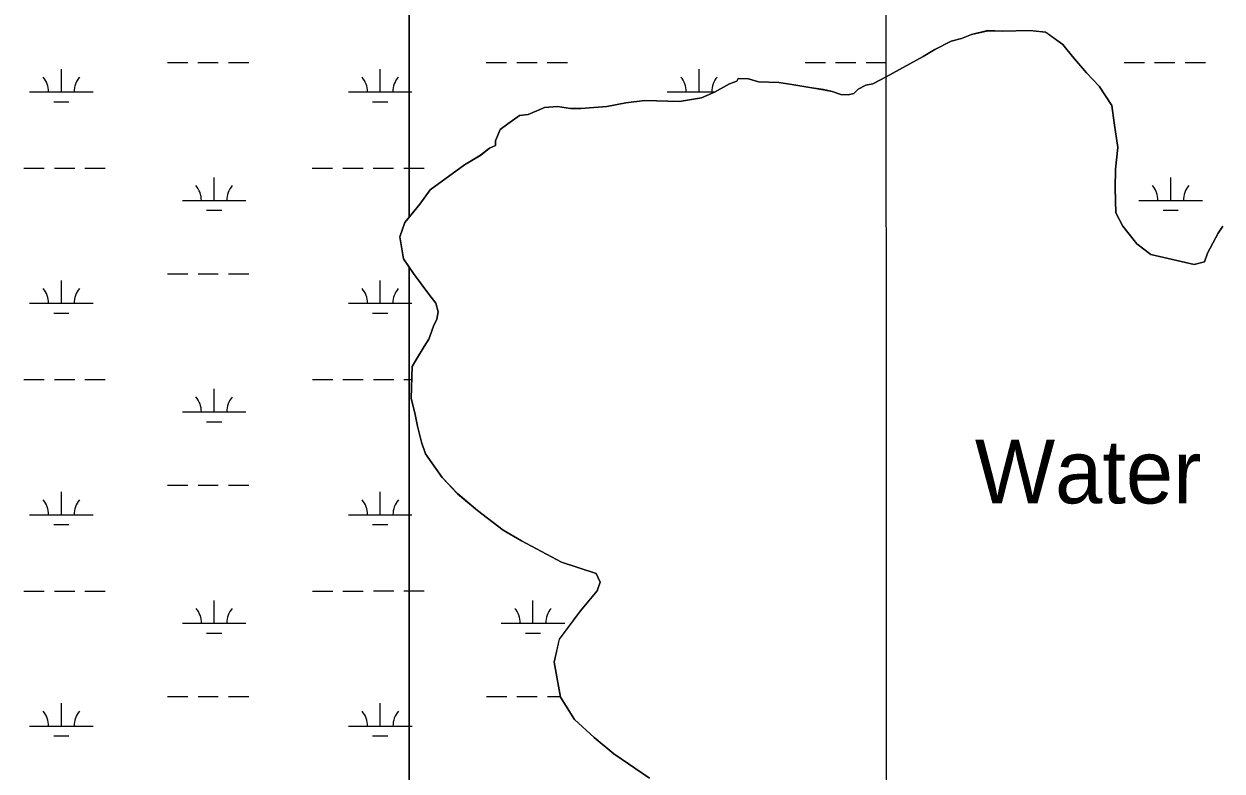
# Model space of a CAD drawing. Extents: x 3263578 to 3301413, y 764927 to 798602.
# Drawn here: x 3289957 to 3291843, y 786220 to 787396 of the extents above; entities that cross this region are included whole.
import ezdxf

# ---------------------------------------------------------------- set-up
doc = ezdxf.new("R2010")
doc.units = 0
for name, color, linetype in [('V-GRID-MAJR', 7, 'Continuous'), ('V-RIVR-IDEN', 7, 'Continuous'), ('V-SITE-VEGE', 7, 'Continuous'), ('V-TOPO-SHOR', 7, 'Continuous'), ('V-WETL-SWMP', 7, 'Continuous')]:
    doc.layers.add(name, color=color, linetype=linetype)

msp = doc.modelspace()

# ---------------------------------------------------------------- linework, layer by layer
at = {"layer": 'V-GRID-MAJR'}
msp.add_spline([(3291317.4, 775831.2), (3291315.6, 781890.6), (3291313.9, 787952.6), (3291312.1, 794014.7), (3291312.1, 794017.2)], degree=3, dxfattribs=at)
at = {"layer": 'V-SITE-VEGE'}
for p, q in [((3290562.9, 787410.4), (3290562.9, 787092)), ((3291448.5, 787379.5), (3291473.8, 787385.6)), ((3291473.8, 787385.6), (3291496.6, 787385)), ((3291496.6, 787385), (3291540, 787386)), ((3291540, 787386), (3291565.1, 787383)), ((3291565.1, 787383), (3291591.9, 787363.9)), ((3291390.7, 787356.1), (3291416.2, 787369.1)), ((3291416.2, 787369.1), (3291432.3, 787373.2)), ((3291432.3, 787373.2), (3291448.5, 787379.5)), ((3291591.9, 787363.9), (3291607.4, 787345.2)), ((3291314.1, 787312.7), (3291372.1, 787345.2)), ((3291372.1, 787345.2), (3291390.7, 787356.1)), ((3291607.4, 787345.2), (3291629.4, 787319.4)), ((3291078.7, 787305.9), (3291081.1, 787310.4)), ((3291081.1, 787310.4), (3291097.1, 787309.9)), ((3291097.1, 787309.9), (3291112.9, 787304.9)), ((3291293.2, 787301.9), (3291314.1, 787312.7)), ((3291629.4, 787319.4), (3291649.4, 787298.3)), ((3291023.1, 787280.1), (3291043.9, 787288.6)), ((3291043.9, 787288.6), (3291067.1, 787301.7)), ((3291067.1, 787301.7), (3291078.7, 787305.9)), ((3291112.9, 787304.9), (3291144.9, 787303.9)), ((3291144.9, 787303.9), (3291165.3, 787301.1)), ((3291165.3, 787301.1), (3291197.1, 787295.6)), ((3291197.1, 787295.6), (3291215.3, 787292.7)), ((3291215.3, 787292.7), (3291228.9, 787290.1)), ((3291228.9, 787290.1), (3291242.5, 787285.1)), ((3291263.1, 787286.8), (3291270.1, 787293.4)), ((3291270.1, 787293.4), (3291281.8, 787299.9)), ((3291281.8, 787299.9), (3291293.2, 787301.9)), ((3291649.4, 787298.3), (3291669, 787268)), ((3290874.3, 787266.2), (3290904.1, 787272.2)), ((3290904.1, 787272.2), (3290933.9, 787275.9)), ((3290933.9, 787275.9), (3290988.7, 787274.3)), ((3290988.7, 787274.3), (3291023.1, 787280.1)), ((3291242.5, 787285.1), (3291253.9, 787284.8)), ((3291253.9, 787284.8), (3291263.1, 787286.8)), ((3290718.2, 787238.8), (3290736.9, 787252)), ((3290736.9, 787252), (3290750.6, 787253.9)), ((3290750.6, 787253.9), (3290771.4, 787262.4)), ((3290771.4, 787262.4), (3290776, 787264.5)), ((3290776, 787264.5), (3290796.6, 787266.2)), ((3290796.6, 787266.2), (3290817.1, 787263.3)), ((3290817.1, 787263.3), (3290833.1, 787262.9)), ((3290833.1, 787262.9), (3290874.3, 787266.2)), ((3291669, 787268), (3291672.8, 787240.5)), ((3290706.5, 787230), (3290718.2, 787238.8)), ((3291672.8, 787240.5), (3291678.5, 787201.5)), ((3290698.9, 787205.1), (3290699.1, 787212)), ((3290699.1, 787212), (3290706.5, 787230)), ((3290675.7, 787189.8), (3290689.7, 787200.8)), ((3290689.7, 787200.8), (3290698.9, 787205.1)), ((3291678.5, 787201.5), (3291675.2, 787167.4)), ((3290596.4, 787135.1), (3290650.1, 787174.6)), ((3290650.1, 787174.6), (3290675.7, 787189.8)), ((3291675.2, 787167.4), (3291674.3, 787137.7)), ((3291674.3, 787137.7), (3291675.5, 787098.8)), ((3290579.8, 787112.7), (3290596.4, 787135.1)), ((3290562.9, 787092), (3290579.8, 787112.7)), ((3291675.5, 787098.8), (3291686.3, 787078)), ((3291686.3, 787078), (3291708.3, 787049.9)), ((3291819.8, 787035.2), (3291836.7, 787066.7)), ((3291836.7, 787066.7), (3291843.9, 787077.9)), ((3291708.3, 787049.9), (3291730.6, 787033.3)), ((3291730.6, 787033.3), (3291798.7, 787017.6)), ((3291814.8, 787021.7), (3291819.8, 787035.2)), ((3290569.7, 787003.4), (3290562.9, 787013.8)), ((3290562.9, 787013.8), (3290562.9, 783826.7)), ((3291798.7, 787017.6), (3291814.8, 787021.7)), ((3290593.9, 786970.7), (3290569.7, 787003.4)), ((3290604.9, 786956.7), (3290593.9, 786970.7)), ((3290609, 786942.9), (3290604.9, 786956.7)), ((3290601.5, 786920.3), (3290606.4, 786931.5)), ((3290606.4, 786931.5), (3290609, 786942.9)), ((3290594.1, 786899.9), (3290601.5, 786920.3)), ((3290586.9, 786888.7), (3290594.1, 786899.9)), ((3290574.9, 786868.5), (3290586.9, 786888.7)), ((3290566.2, 786807.1), (3290567.7, 786857.3)), ((3290567.7, 786857.3), (3290574.9, 786868.5)), ((3290572.3, 786781.8), (3290566.2, 786807.1)), ((3290576.4, 786763.4), (3290572.3, 786781.8)), ((3290582.5, 786738.1), (3290576.4, 786763.4)), ((3290588.8, 786719.7), (3290582.5, 786738.1)), ((3290615.1, 786682.4), (3290588.8, 786719.7)), ((3290639.5, 786656.5), (3290615.1, 786682.4)), ((3290670.7, 786630.5), (3290639.5, 786656.5)), ((3290710.9, 786599.6), (3290670.7, 786630.5)), ((3290740.1, 786582.8), (3290710.9, 786599.6)), ((3290803, 786549), (3290740.1, 786582.8)), ((3290857.3, 786531.4), (3290803, 786549)), ((3290863.7, 786517.5), (3290857.3, 786531.4)), ((3290858.8, 786503.9), (3290863.7, 786517.5)), ((3290832.7, 786472.7), (3290858.8, 786503.9)), ((3290799.5, 786428), (3290832.7, 786472.7)), ((3290791.5, 786391.7), (3290799.5, 786428)), ((3290801.3, 786336.6), (3290791.5, 786391.7)), ((3290823.2, 786301.8), (3290801.3, 786336.6)), ((3290854.3, 786273.4), (3290823.2, 786301.8)), ((3290885.5, 786247.4), (3290854.3, 786273.4)), ((3290941.5, 786209.2), (3290885.5, 786247.4))]:
    msp.add_line(p, q, dxfattribs=at)
for points in [[(3290562.9, 787013.8), (3290554.4, 787026.7), (3290548.6, 787061.1), (3290556.1, 787083.7), (3290562.9, 787092), (3290562.9, 787410.4)], [(3290562.9, 783826.7), (3290562.9, 787013.8)]]:
    msp.add_lwpolyline(points, dxfattribs=at)
at = {"layer": 'V-TOPO-SHOR'}
for points in [[(3290593.9, 786970.7), (3290569.7, 787003.4), (3290554.4, 787026.7), (3290548.6, 787061.1), (3290556.1, 787083.7), (3290579.8, 787112.7), (3290596.4, 787135.1), (3290650.1, 787174.6), (3290675.7, 787189.8), (3290689.7, 787200.8), (3290698.9, 787205.1), (3290699.1, 787212), (3290706.5, 787230), (3290718.2, 787238.8), (3290736.9, 787252), (3290750.6, 787253.9), (3290771.4, 787262.4), (3290776, 787264.5), (3290796.6, 787266.2), (3290817.1, 787263.3), (3290833.1, 787262.9), (3290874.3, 787266.2), (3290904.1, 787272.2), (3290933.9, 787275.9), (3290988.7, 787274.3), (3291023.1, 787280.1), (3291043.9, 787288.6), (3291067.1, 787301.7), (3291078.7, 787305.9), (3291081.1, 787310.4), (3291097.1, 787309.9), (3291112.9, 787304.9), (3291144.9, 787303.9), (3291165.3, 787301.1), (3291197.1, 787295.6), (3291215.3, 787292.7), (3291228.9, 787290.1), (3291242.5, 787285.1), (3291253.9, 787284.8), (3291263.1, 787286.8), (3291270.1, 787293.4), (3291281.8, 787299.9), (3291293.2, 787301.9), (3291314.1, 787312.7), (3291372.1, 787345.2), (3291390.7, 787356.1), (3291416.2, 787369.1), (3291432.3, 787373.2), (3291448.5, 787379.5), (3291473.8, 787385.6), (3291496.6, 787385), (3291540, 787386), (3291565.1, 787383), (3291591.9, 787363.9), (3291607.4, 787345.2), (3291629.4, 787319.4), (3291649.4, 787298.3), (3291669, 787268), (3291672.8, 787240.5), (3291678.5, 787201.5), (3291675.2, 787167.4), (3291674.3, 787137.7), (3291675.5, 787098.8), (3291686.3, 787078), (3291708.3, 787049.9), (3291730.6, 787033.3), (3291798.7, 787017.6), (3291814.8, 787021.7), (3291819.8, 787035.2), (3291836.7, 787066.7), (3291843.9, 787077.9)], [(3290941.5, 786209.2), (3290885.5, 786247.4), (3290854.3, 786273.4), (3290823.2, 786301.8), (3290801.3, 786336.6), (3290791.5, 786391.7), (3290799.5, 786428), (3290832.7, 786472.7), (3290858.8, 786503.9), (3290863.7, 786517.5), (3290857.3, 786531.4), (3290803, 786549), (3290740.1, 786582.8), (3290710.9, 786599.6), (3290670.7, 786630.5), (3290639.5, 786656.5), (3290615.1, 786682.4), (3290588.8, 786719.7), (3290582.5, 786738.1), (3290576.4, 786763.4), (3290572.3, 786781.8), (3290566.2, 786807.1), (3290567.7, 786857.3), (3290574.9, 786868.5), (3290586.9, 786888.7), (3290594.1, 786899.9), (3290601.5, 786920.3), (3290606.4, 786931.5), (3290609, 786942.9), (3290604.9, 786956.7), (3290593.9, 786970.7)]]:
    msp.add_lwpolyline(points, dxfattribs=at)
at = {"layer": 'V-WETL-SWMP'}
for p, q in [((3291473.8, 787385.7), (3291448.5, 787379.5)), ((3291496.6, 787385), (3291473.8, 787385.7)), ((3291540, 787386), (3291496.6, 787385)), ((3291565, 787383), (3291540, 787386)), ((3291591.9, 787363.9), (3291565, 787383)), ((3291416.2, 787369.1), (3291390.7, 787356.1)), ((3291432.3, 787373.2), (3291416.2, 787369.1)), ((3291448.5, 787379.5), (3291432.3, 787373.2)), ((3291607.3, 787345.2), (3291591.9, 787363.9)), ((3291372.1, 787345.2), (3291314.1, 787312.7)), ((3291390.7, 787356.1), (3291372.1, 787345.2)), ((3291629.4, 787319.4), (3291607.3, 787345.2)), ((3290015.6, 787289.1), (3290015.6, 787325.1)), ((3290182.6, 787335.6), (3290214.6, 787335.6)), ((3290230.6, 787335.6), (3290262.6, 787335.6)), ((3290278.6, 787335.6), (3290310.6, 787335.6)), ((3290517.5, 787289.2), (3290517.5, 787325.2)), ((3290684.5, 787335.6), (3290716.5, 787335.6)), ((3290732.5, 787335.6), (3290764.5, 787335.6)), ((3290780.5, 787335.6), (3290812.5, 787335.6)), ((3291019.4, 787289.2), (3291019.4, 787325.2)), ((3291186.4, 787335.7), (3291218.4, 787335.7)), ((3291234.4, 787335.7), (3291266.4, 787335.7)), ((3291282.4, 787335.7), (3291314.4, 787335.7)), ((3291688.4, 787335.7), (3291720.4, 787335.7)), ((3291736.4, 787335.7), (3291768.4, 787335.7)), ((3291784.4, 787335.7), (3291816.4, 787335.7)), ((3291081.1, 787310.4), (3291078.7, 787305.9)), ((3291097.1, 787309.9), (3291081.1, 787310.4)), ((3291112.9, 787304.9), (3291097.1, 787309.9)), ((3291314.1, 787312.7), (3291293.2, 787301.9)), ((3291649.3, 787298.3), (3291629.4, 787319.4)), ((3289965.6, 787289.1), (3290065.6, 787289.1)), ((3290467.5, 787289.2), (3290567.5, 787289.2)), ((3290969.4, 787289.2), (3291044.9, 787289.2)), ((3291043.9, 787288.6), (3291023.1, 787280.1)), ((3291067.1, 787301.7), (3291043.9, 787288.6)), ((3291078.7, 787305.9), (3291067.1, 787301.7)), ((3291144.8, 787304), (3291112.9, 787304.9)), ((3291165.3, 787301.1), (3291144.8, 787304)), ((3291197.1, 787295.6), (3291165.3, 787301.1)), ((3291215.3, 787292.8), (3291197.1, 787295.6)), ((3291228.9, 787290.1), (3291215.3, 787292.8)), ((3291242.5, 787285.1), (3291228.9, 787290.1)), ((3291270.1, 787293.4), (3291263.1, 787286.8)), ((3291281.7, 787299.9), (3291270.1, 787293.4)), ((3291293.2, 787301.9), (3291281.7, 787299.9)), ((3291669, 787268), (3291649.3, 787298.3)), ((3290003.6, 787273.7), (3290027.6, 787273.7)), ((3290505.5, 787273.7), (3290529.5, 787273.7)), ((3290904.1, 787272.2), (3290874.3, 787266.2)), ((3290933.9, 787275.9), (3290904.1, 787272.2)), ((3290988.7, 787274.3), (3290933.9, 787275.9)), ((3291023.1, 787280.1), (3290988.7, 787274.3)), ((3291253.9, 787284.8), (3291242.5, 787285.1)), ((3291263.1, 787286.8), (3291253.9, 787284.8)), ((3290736.8, 787252), (3290718.2, 787238.8)), ((3290750.6, 787253.9), (3290736.8, 787252)), ((3290771.4, 787262.4), (3290750.6, 787253.9)), ((3290776, 787264.5), (3290771.4, 787262.4)), ((3290796.6, 787266.2), (3290776, 787264.5)), ((3290817.1, 787263.3), (3290796.6, 787266.2)), ((3290833.1, 787262.9), (3290817.1, 787263.3)), ((3290874.3, 787266.2), (3290833.1, 787262.9)), ((3291672.8, 787240.5), (3291669, 787268)), ((3290718.2, 787238.8), (3290706.5, 787230)), ((3291678.5, 787201.5), (3291672.8, 787240.5)), ((3290699.1, 787212), (3290698.9, 787205.1)), ((3290706.5, 787230), (3290699.1, 787212)), ((3290689.7, 787200.8), (3290675.6, 787189.8)), ((3290698.9, 787205.1), (3290689.7, 787200.8)), ((3291675.2, 787167.4), (3291678.5, 787201.5)), ((3290650.1, 787174.6), (3290596.4, 787135.1)), ((3290675.6, 787189.8), (3290650.1, 787174.6)), ((3289956.7, 787169.1), (3289988.7, 787169.1)), ((3290004.7, 787169.1), (3290036.7, 787169.1)), ((3290052.7, 787169.1), (3290084.7, 787169.1)), ((3290410.6, 787169.1), (3290442.6, 787169.1)), ((3290458.6, 787169.1), (3290490.6, 787169.1)), ((3290506.6, 787169.1), (3290538.6, 787169.1)), ((3290554.6, 787169.1), (3290586.6, 787169.1)), ((3291674.3, 787137.7), (3291675.2, 787167.4)), ((3290256.1, 787118.3), (3290256.1, 787154.3)), ((3291675.5, 787098.9), (3291674.3, 787137.7)), ((3291761.8, 787118.4), (3291761.8, 787154.4)), ((3290206.1, 787118.3), (3290306.1, 787118.3)), ((3290596.4, 787135.1), (3290579.7, 787112.7)), ((3291711.8, 787118.4), (3291811.8, 787118.5)), ((3290244.1, 787102.9), (3290268.1, 787102.9)), ((3290579.7, 787112.7), (3290556.1, 787083.7)), ((3291686.3, 787078), (3291675.5, 787098.9)), ((3291749.8, 787103), (3291773.8, 787103)), ((3290556.1, 787083.7), (3290548.5, 787061.1)), ((3290548.5, 787061.1), (3290554.4, 787026.7)), ((3291708.3, 787049.9), (3291686.3, 787078)), ((3291836.6, 787066.7), (3291819.7, 787035.2)), ((3291843.8, 787077.9), (3291836.6, 787066.7)), ((3291730.6, 787033.3), (3291708.3, 787049.9)), ((3290554.4, 787026.7), (3290569.7, 787003.4)), ((3291798.7, 787017.6), (3291730.6, 787033.3)), ((3291819.7, 787035.2), (3291814.8, 787021.7)), ((3291814.8, 787021.7), (3291798.7, 787017.6)), ((3290015.6, 786956.5), (3290015.6, 786992.5)), ((3290182.7, 787002.9), (3290214.7, 787002.9)), ((3290230.7, 787002.9), (3290262.7, 787002.9)), ((3290278.7, 787002.9), (3290310.7, 787002.9)), ((3290517.5, 786956.5), (3290517.5, 786992.5)), ((3290569.7, 787003.4), (3290593.9, 786970.7)), ((3290593.9, 786970.7), (3290604.9, 786956.7)), ((3289965.6, 786956.5), (3290065.6, 786956.5)), ((3290467.5, 786956.5), (3290567.5, 786956.5)), ((3290604.9, 786956.7), (3290609, 786942.9)), ((3290003.6, 786941), (3290027.6, 786941)), ((3290505.5, 786941.1), (3290529.5, 786941.1)), ((3290606.4, 786931.5), (3290601.5, 786920.3)), ((3290609, 786942.9), (3290606.4, 786931.5)), ((3290601.5, 786920.3), (3290594.1, 786899.9)), ((3290594.1, 786899.9), (3290586.9, 786888.7)), ((3290586.9, 786888.7), (3290574.9, 786868.5)), ((3290567.7, 786857.3), (3290566.2, 786807.1)), ((3290574.9, 786868.5), (3290567.7, 786857.3)), ((3289956.8, 786836.4), (3289988.8, 786836.4)), ((3290004.8, 786836.4), (3290036.8, 786836.4)), ((3290052.8, 786836.4), (3290084.8, 786836.4)), ((3290410.7, 786836.4), (3290442.7, 786836.4)), ((3290458.7, 786836.4), (3290490.7, 786836.4)), ((3290506.7, 786836.4), (3290538.7, 786836.4)), ((3290554.7, 786836.4), (3290567.1, 786836.4)), ((3290256.1, 786785.7), (3290256.1, 786821.7)), ((3290566.2, 786807.1), (3290572.3, 786781.8)), ((3290206.1, 786785.7), (3290306.1, 786785.7)), ((3290572.3, 786781.8), (3290576.4, 786763.4)), ((3290244.1, 786770.2), (3290268.1, 786770.2)), ((3290576.4, 786763.4), (3290582.5, 786738.1)), ((3290582.5, 786738.1), (3290588.8, 786719.7)), ((3290588.8, 786719.7), (3290615.1, 786682.4)), ((3290182.7, 786670.2), (3290214.7, 786670.2)), ((3290230.7, 786670.2), (3290262.7, 786670.2)), ((3290278.7, 786670.2), (3290310.7, 786670.2)), ((3290615.1, 786682.4), (3290639.4, 786656.5)), ((3290015.6, 786623.8), (3290015.6, 786659.8)), ((3290517.5, 786623.8), (3290517.5, 786659.8)), ((3290639.4, 786656.5), (3290670.6, 786630.5)), ((3290670.6, 786630.5), (3290710.8, 786599.6)), ((3289965.6, 786623.8), (3290065.6, 786623.8)), ((3290003.6, 786608.4), (3290027.6, 786608.4)), ((3290467.5, 786623.8), (3290567.5, 786623.8)), ((3290505.5, 786608.4), (3290529.5, 786608.4)), ((3290710.8, 786599.6), (3290740, 786582.8)), ((3290740, 786582.8), (3290803, 786549)), ((3290803, 786549), (3290857.3, 786531.4)), ((3290857.3, 786531.4), (3290863.7, 786517.5)), ((3290863.7, 786517.5), (3290858.8, 786504)), ((3289956.8, 786503.7), (3289988.8, 786503.7)), ((3290004.8, 786503.7), (3290036.8, 786503.7)), ((3290052.8, 786503.7), (3290084.8, 786503.7)), ((3290410.7, 786503.7), (3290442.7, 786503.7)), ((3290458.7, 786503.7), (3290490.7, 786503.7)), ((3290506.7, 786503.8), (3290538.7, 786503.8)), ((3290554.7, 786503.8), (3290586.7, 786503.8)), ((3290858.8, 786504), (3290832.7, 786472.7)), ((3290256.1, 786453), (3290256.1, 786489)), ((3290758, 786453), (3290758, 786489)), ((3290832.7, 786472.7), (3290799.4, 786428.1)), ((3290206.1, 786453), (3290306.1, 786453)), ((3290708, 786453), (3290808, 786453)), ((3290244.1, 786437.6), (3290268.1, 786437.6)), ((3290746, 786437.6), (3290770, 786437.6)), ((3290799.4, 786428.1), (3290791.5, 786391.7)), ((3290791.5, 786391.7), (3290801.3, 786336.7)), ((3290015.6, 786291.1), (3290015.6, 786327.1)), ((3290182.7, 786337.6), (3290214.7, 786337.6)), ((3290230.7, 786337.6), (3290262.7, 786337.6)), ((3290278.7, 786337.6), (3290310.7, 786337.6)), ((3290517.6, 786291.1), (3290517.5, 786327.1)), ((3290684.6, 786337.6), (3290716.6, 786337.6)), ((3290732.6, 786337.6), (3290764.6, 786337.6)), ((3290780.6, 786337.6), (3290801.2, 786337.6)), ((3290801.3, 786336.7), (3290823.1, 786301.8)), ((3289965.6, 786291.1), (3290065.6, 786291.1)), ((3290467.6, 786291.1), (3290567.6, 786291.2)), ((3290823.1, 786301.8), (3290854.3, 786273.4)), ((3290003.6, 786275.7), (3290027.6, 786275.7)), ((3290505.6, 786275.7), (3290529.6, 786275.7)), ((3290854.3, 786273.4), (3290885.5, 786247.4)), ((3290885.5, 786247.4), (3290941.4, 786209.2))]:
    msp.add_line(p, q, dxfattribs=at)
for centre, start, end in [((3289960.3, 787289.6), 359.2323, 40.776), ((3290070.8, 787289.6), 139.2323, 180.776), ((3290462.2, 787289.6), 359.2323, 40.776), ((3290572.7, 787289.7), 139.2323, 180.776), ((3290964.1, 787289.7), 359.2323, 40.776), ((3291074.6, 787289.7), 139.2323, 180.776), ((3290200.8, 787118.8), 359.2323, 40.776), ((3290311.3, 787118.8), 139.2323, 180.776), ((3291706.5, 787118.9), 359.2323, 40.776), ((3291817, 787118.9), 139.2323, 180.776), ((3289960.4, 786956.9), 359.2323, 40.776), ((3290070.8, 786956.9), 139.2323, 180.776), ((3290462.3, 786957), 359.2323, 40.776), ((3290572.7, 786957), 139.2323, 180.776), ((3290200.8, 786786.1), 359.2323, 40.776), ((3290311.3, 786786.1), 139.2323, 180.776), ((3289960.4, 786624.3), 359.2323, 40.776), ((3290070.9, 786624.3), 139.2323, 180.776), ((3290462.3, 786624.3), 359.2323, 40.776), ((3290572.8, 786624.3), 139.2323, 180.776), ((3290200.9, 786453.5), 359.2323, 40.776), ((3290311.3, 786453.5), 139.2323, 180.776), ((3290702.8, 786453.5), 359.2323, 40.776), ((3290813.3, 786453.5), 139.2323, 180.776), ((3289960.4, 786291.6), 359.2323, 40.776), ((3290070.9, 786291.6), 139.2323, 180.776), ((3290462.3, 786291.6), 359.2323, 40.776), ((3290572.8, 786291.6), 139.2323, 180.776)]:
    msp.add_arc(centre, 35.2, start, end, dxfattribs=at)

# ---------------------------------------------------------------- texts
at = {"layer": 'V-RIVR-IDEN'}
msp.add_text('Water', height=100, rotation=359.9292, dxfattribs=at).set_placement((3291453.5, 786641.9))

doc.saveas('drawing.dxf')
